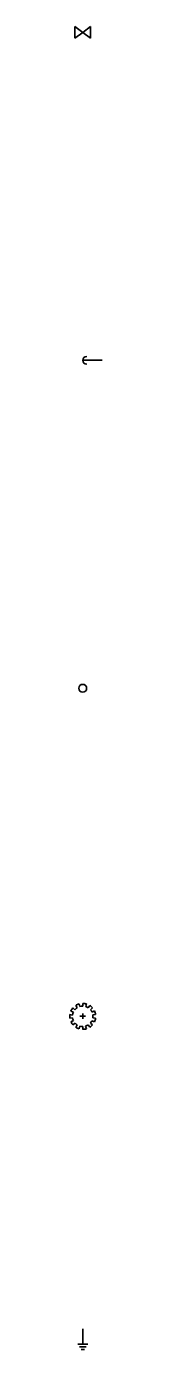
# Model space of a CAD drawing. Extents: x 98 to 2902, y -6 to 903.
# Drawn here: x 898 to 903, y 499.2 to 700.9 of the extents above; entities that cross this region are included whole.
import ezdxf

# ---------------------------------------------------------------- set-up
doc = ezdxf.new("R2010")
doc.units = 0
for name, color, linetype in [('V-AFLD-DEVC', 7, 'Continuous'), ('V-FUEL-VALT', 7, 'Continuous'), ('V-POWR-POLE-GUYS', 7, 'Continuous'), ('V-SITE-VEGE', 7, 'Continuous')]:
    doc.layers.add(name, color=color, linetype=linetype)

msp = doc.modelspace()

# ---------------------------------------------------------------- linework, layer by layer
at = {"layer": 'V-AFLD-DEVC'}
for p, q in [((900, 502.36), (900, 500)), ((899.23, 500), (900.77, 500)), ((899.49, 499.59), (900.51, 499.59)), ((899.74, 499.18), (900.26, 499.18))]:
    msp.add_line(p, q, dxfattribs=at)
at = {"layer": 'V-FUEL-VALT'}
for p, q in [((900, 700), (898.81, 700.9)), ((898.81, 700.9), (898.81, 699.1)), ((898.81, 699.1), (900, 700)), ((901.19, 700.89), (900, 700)), ((900, 700), (901.19, 699.11)), ((901.19, 699.11), (901.19, 700.89))]:
    msp.add_line(p, q, dxfattribs=at)
at = {"layer": 'V-POWR-POLE-GUYS'}
msp.add_line((902.98, 650), (900, 650), dxfattribs=at)
msp.add_circle((900, 600), 0.595, dxfattribs=at)
msp.add_arc((900.6, 650), 0.595, 90, 270, dxfattribs=at)
at = {"layer": 'V-SITE-VEGE'}
for p, q in [((898.58, 550.61), (898.19, 550.78)), ((898.49, 551.26), (898.81, 550.98)), ((899.17, 551.3), (898.93, 551.65)), ((899.46, 551.89), (899.56, 551.47)), ((900, 551.53), (900.01, 551.96)), ((900.57, 551.88), (900.45, 551.47)), ((900.84, 551.29), (901.08, 551.64)), ((901.51, 551.27), (901.19, 550.99)), ((901.42, 550.62), (901.8, 550.82)), ((898.03, 550.25), (898.46, 550.18)), ((898.46, 549.76), (898.04, 549.69)), ((898.19, 549.16), (898.58, 549.35)), ((898.83, 548.96), (898.5, 548.68)), ((898.94, 548.3), (899.15, 548.68)), ((899.58, 550), (900.42, 550)), ((900, 550.42), (900, 549.58)), ((901.08, 548.31), (900.85, 548.68)), ((901.17, 548.95), (901.5, 548.68)), ((901.81, 549.15), (901.41, 549.31)), ((901.97, 550.25), (901.54, 550.19)), ((901.54, 549.75), (901.97, 549.7)), ((899.58, 548.48), (899.46, 548.07)), ((900, 547.99), (900, 548.42)), ((900.43, 548.49), (900.56, 548.08))]:
    msp.add_line(p, q, dxfattribs=at)
for radius, start, end in [(1.98, 139.7777, 156.0738), (1.56, 122.254, 140.086), (1.98, 105.972, 122.5562), (1.56, 89.9461, 106.3473), (1.98, 73.2952, 89.5718), (1.56, 57.451, 73.0843), (1.98, 40.7122, 57.1166), (1.56, 24.4529, 40.4774), (1.98, 7.9671, 24.8625), (1.98, 172.27, 188.583), (1.98, 204.5394, 220.9852), (1.56, 156.0557, 172.7558), (1.56, 188.0619, 204.0332), (1.56, 221.2062, 236.7795), (1.56, 285.9559, 303.0564), (1.98, 302.8434, 319.0222), (1.56, 318.6432, 334.5795), (1.56, 351.5431, 7.6203), (1.98, 335.3123, 351.7042), (1.98, 237.6108, 254.1981), (1.56, 254.31, 270.043), (1.98, 270.0356, 286.342)]:
    msp.add_arc((900, 549.98), radius, start, end, dxfattribs=at)

doc.saveas('drawing.dxf')
